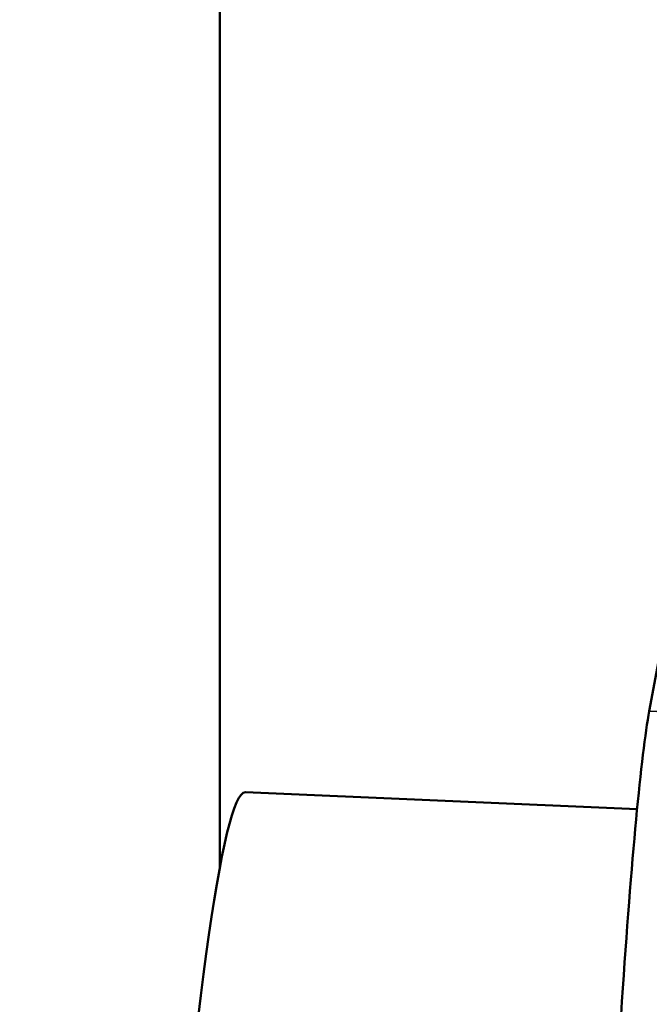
# Model space of a CAD drawing. Header units: millimetres. Extents: x 0 to 2100, y 0 to 1485.
# Tile 327 of 581: x 1734.73 to 1738.31, y 1174.63 to 1180.22. Entities that reach past the tile are written whole.
import ezdxf

# ---------------------------------------------------------------- set-up
doc = ezdxf.new("R2010")
doc.units = ezdxf.units.MM
doc.header["$LTSCALE"] = 5
doc.layers.add('Sichtbar (ISO)', color=7, linetype='Continuous', lineweight=50)
doc.layers.add('Sichtbar schmal (ISO)', color=7, linetype='Continuous', lineweight=35)

msp = doc.modelspace()

# ---------------------------------------------------------------- linework, layer by layer
at = {"layer": 'Sichtbar (ISO)'}
for p, q in [((1735.8706, 1175.4044), (1735.8706, 1232.053)), ((1738.3068, 1176.2931), (1739.2528, 1181.3861)), ((1738.2374, 1175.7357), (1736.0148, 1175.8321))]:
    msp.add_line(p, q, dxfattribs=at)
for centre, major_axis, start_param, end_param in [((1738.1982, 1172.9246), (0.1517, 3.4967), 0.273348, 1.844145), ((1735.5034, 1164.0432), (-0.5114, -11.7889), 3.141593, 6.283185)]:
    msp.add_ellipse(centre, major_axis=major_axis, ratio=0.039595, start_param=start_param, end_param=end_param, dxfattribs=at)
at = {"layer": 'Sichtbar schmal (ISO)'}
msp.add_line((1740.14, 1176.2136), (1738.3068, 1176.2931), dxfattribs=at)

doc.saveas('drawing.dxf')
